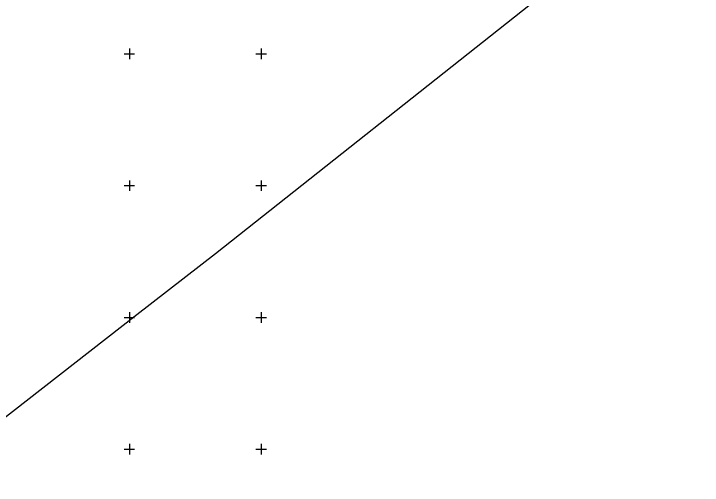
# Model space of a CAD drawing. Extents: x 597961 to 601397, y 6602961 to 6613501.
# Drawn here: x 599606.1 to 599867.5, y 6608136.3 to 6608315.2 of the extents above; entities that cross this region are included whole.
import ezdxf

# ---------------------------------------------------------------- set-up
doc = ezdxf.new("R2010")
doc.units = 0
doc.layers.add('PIIR', color=7, linetype='Continuous')
doc.layers.add('VORK', color=7, linetype='Continuous')

msp = doc.modelspace()

# ---------------------------------------------------------------- linework, layer by layer
at = {"layer": 'PIIR'}
msp.add_lwpolyline([(599596.53, 6608316.41), (599612.22, 6608336.62), (599627.27, 6608357.56), (599658.83, 6608402.26), (599698.98, 6608463.34), (599736.72, 6608518.91), (599862.18, 6608496.95), (599908.04, 6608468.81), (599897.35, 6608369.53), (599877.74, 6608375.79), (599832.99, 6608342.79), (599802.31, 6608318.74), (599682.66, 6608224.15), (599652.86, 6608200.94), (599569.85, 6608136.32)], dxfattribs=at)
at = {"layer": 'VORK'}
for p, q in [((599648, 6608300), (599652, 6608300)), ((599650, 6608302), (599650, 6608298)), ((599698, 6608300), (599702, 6608300)), ((599700, 6608302), (599700, 6608298)), ((599648, 6608250), (599652, 6608250)), ((599650, 6608252), (599650, 6608248)), ((599698, 6608250), (599702, 6608250)), ((599700, 6608252), (599700, 6608248)), ((599650, 6608202), (599650, 6608198)), ((599700, 6608202), (599700, 6608198)), ((599648, 6608200), (599652, 6608200)), ((599698, 6608200), (599702, 6608200)), ((599650, 6608152), (599650, 6608148)), ((599700, 6608152), (599700, 6608148)), ((599648, 6608150), (599652, 6608150)), ((599698, 6608150), (599702, 6608150))]:
    msp.add_line(p, q, dxfattribs=at)

doc.saveas('drawing.dxf')
